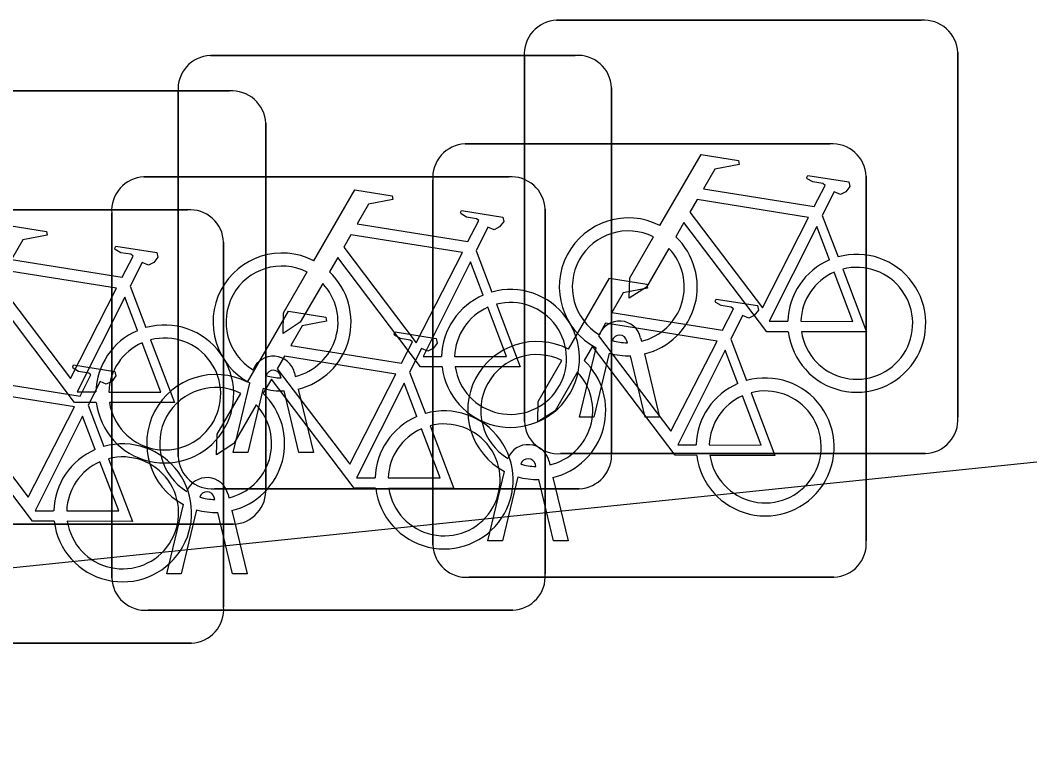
# Model space of a CAD drawing. Extents: x 160676 to 161153, y 383244 to 383713.
# Drawn here: x 161118.737 to 161121.063, y 383587.302 to 383588.964 of the extents above; entities that cross this region are included whole.
import ezdxf

# ---------------------------------------------------------------- set-up
doc = ezdxf.new("R2010")
doc.units = 0
doc.layers.add('IMGEO_Fietsenrek', color=7, linetype='Continuous')
doc.layers.add('IMGEO_Fietspad_gesloten', color=7, linetype='Continuous')

msp = doc.modelspace()

# ---------------------------------------------------------------- linework, layer by layer
at = {"layer": 'IMGEO_Fietsenrek'}
for p, q in [((161119.9729, 383588.9635), (161120.8138, 383588.9635)), ((161120.8138, 383588.9635), (161119.9729, 383588.9635)), ((161119.1749, 383588.8825), (161120.0158, 383588.8825)), ((161120.0158, 383588.8825), (161119.1749, 383588.8825)), ((161119.8985, 383588.0389), (161119.8985, 383588.8798)), ((161119.8985, 383588.8798), (161119.8985, 383588.0389)), ((161120.8975, 383588.8891), (161120.8975, 383588.0482)), ((161120.8975, 383588.0482), (161120.8975, 383588.8891)), ((161120.0995, 383588.8081), (161120.0995, 383587.9672)), ((161120.0995, 383587.9672), (161120.0995, 383588.8081)), ((161118.3779, 383588.8005), (161119.2188, 383588.8005)), ((161119.2188, 383588.8005), (161118.3779, 383588.8005)), ((161119.1005, 383587.9579), (161119.1005, 383588.7988)), ((161119.1005, 383588.7988), (161119.1005, 383587.9579)), ((161119.3025, 383588.7261), (161119.3025, 383587.8852)), ((161119.3025, 383587.8852), (161119.3025, 383588.7261)), ((161119.7619, 383588.6785), (161120.6028, 383588.6785)), ((161120.6028, 383588.6785), (161119.7619, 383588.6785)), ((161119.0219, 383588.6025), (161119.8628, 383588.6025)), ((161119.8628, 383588.6025), (161119.0219, 383588.6025)), ((161120.6865, 383588.6041), (161120.6865, 383587.7632)), ((161120.6865, 383587.7632), (161120.6865, 383588.6041)), ((161119.6875, 383587.7539), (161119.6875, 383588.5948)), ((161119.6875, 383588.5948), (161119.6875, 383587.7539)), ((161119.9465, 383588.5281), (161119.9465, 383587.6872)), ((161119.9465, 383587.6872), (161119.9465, 383588.5281)), ((161118.2809, 383588.5265), (161119.1218, 383588.5265)), ((161119.1218, 383588.5265), (161118.2809, 383588.5265)), ((161118.9475, 383587.6779), (161118.9475, 383588.5188)), ((161118.9475, 383588.5188), (161118.9475, 383587.6779)), ((161120.5852, 383588.5132), (161120.6215, 383588.418)), ((161119.2055, 383588.4521), (161119.2055, 383587.6112)), ((161119.2055, 383587.6112), (161119.2055, 383588.4521)), ((161119.7872, 383588.4322), (161119.8235, 383588.337)), ((161118.9902, 383588.3502), (161119.0265, 383588.255)), ((161120.1666, 383588.2314), (161120.1684, 383588.2235)), ((161120.3742, 383588.2282), (161120.4105, 383588.133)), ((161120.0255, 383588.0483), (161120.0638, 383588.2083)), ((161120.1359, 383588.2199), (161120.1349, 383588.2242)), ((161120.0942, 383588.1961), (161120.0589, 383588.0483)), ((161120.177, 383588.0483), (161120.1431, 383588.19)), ((161120.1754, 383588.1943), (161120.2104, 383588.0483)), ((161119.3379, 383588.1389), (161119.3369, 383588.1432)), ((161119.3686, 383588.1504), (161119.3704, 383588.1425)), ((161119.6342, 383588.1522), (161119.6705, 383588.057)), ((161119.2275, 383587.9673), (161119.2658, 383588.1273)), ((161119.2962, 383588.1151), (161119.2609, 383587.9673)), ((161119.379, 383587.9673), (161119.3451, 383588.109)), ((161119.3774, 383588.1133), (161119.4124, 383587.9673)), ((161118.8932, 383588.0762), (161118.9295, 383587.981)), ((161120.0589, 383588.0483), (161120.0255, 383588.0483)), ((161120.2104, 383588.0483), (161120.177, 383588.0483)), ((161119.2609, 383587.9673), (161119.2275, 383587.9673)), ((161119.4124, 383587.9673), (161119.379, 383587.9673)), ((161119.9556, 383587.9464), (161119.9574, 383587.9385)), ((161120.8231, 383587.9645), (161119.9822, 383587.9645)), ((161119.9822, 383587.9645), (161120.8231, 383587.9645)), ((161119.8145, 383587.7633), (161119.8528, 383587.9233)), ((161119.9249, 383587.9349), (161119.9239, 383587.9392)), ((161119.8832, 383587.9111), (161119.8479, 383587.7633)), ((161119.966, 383587.7633), (161119.9321, 383587.905)), ((161119.9644, 383587.9093), (161119.9994, 383587.7633)), ((161120.0251, 383587.8835), (161119.1842, 383587.8835)), ((161119.1842, 383587.8835), (161120.0251, 383587.8835)), ((161119.1849, 383587.8589), (161119.1839, 383587.8632)), ((161119.2156, 383587.8704), (161119.2174, 383587.8625)), ((161119.0745, 383587.6873), (161119.1128, 383587.8473)), ((161119.1432, 383587.8351), (161119.1079, 383587.6873)), ((161119.226, 383587.6873), (161119.1921, 383587.829)), ((161119.2244, 383587.8333), (161119.2594, 383587.6873)), ((161119.2281, 383587.8015), (161118.3872, 383587.8015)), ((161118.3872, 383587.8015), (161119.2281, 383587.8015)), ((161119.8479, 383587.7633), (161119.8145, 383587.7633)), ((161119.9994, 383587.7633), (161119.966, 383587.7633)), ((161119.1079, 383587.6873), (161119.0745, 383587.6873)), ((161119.2594, 383587.6873), (161119.226, 383587.6873)), ((161120.6121, 383587.6795), (161119.7712, 383587.6795)), ((161119.7712, 383587.6795), (161120.6121, 383587.6795)), ((161119.8721, 383587.6035), (161119.0312, 383587.6035)), ((161119.0312, 383587.6035), (161119.8721, 383587.6035)), ((161119.1311, 383587.5275), (161118.2902, 383587.5275)), ((161118.2902, 383587.5275), (161119.1311, 383587.5275))]:
    msp.add_line(p, q, dxfattribs=at)
for points in [[(161120.2111, 383588.4902), (161120.3058, 383588.6537), (161120.392, 383588.6399), (161120.3937, 383588.6312), (161120.3376, 383588.6203), (161120.3114, 383588.575), (161120.5666, 383588.5342)], [(161120.5666, 383588.5342), (161120.5916, 383588.583), (161120.5865, 383588.587), (161120.5633, 383588.5907), (161120.5506, 383588.5982), (161120.5496, 383588.6013), (161120.5518, 383588.6059), (161120.6466, 383588.5908), (161120.6489, 383588.5805), (161120.6395, 383588.5681), (161120.6271, 383588.5617), (161120.6126, 383588.5679), (161120.5852, 383588.5132)], [(161119.4131, 383588.4092), (161119.5078, 383588.5727), (161119.594, 383588.5589), (161119.5957, 383588.5502), (161119.5396, 383588.5393), (161119.5134, 383588.494), (161119.7686, 383588.4532)], [(161120.5537, 383588.509), (161120.2969, 383588.55), (161120.2802, 383588.5212), (161120.4472, 383588.3009), (161120.5537, 383588.509)], [(161119.7686, 383588.4532), (161119.7936, 383588.502), (161119.7885, 383588.506), (161119.7653, 383588.5097), (161119.7526, 383588.5172), (161119.7516, 383588.5203), (161119.7538, 383588.5249), (161119.8486, 383588.5098), (161119.8509, 383588.4995), (161119.8415, 383588.4871), (161119.8291, 383588.4807), (161119.8146, 383588.4869), (161119.7872, 383588.4322)], [(161118.6161, 383588.3272), (161118.7108, 383588.4907), (161118.797, 383588.4769), (161118.7987, 383588.4682), (161118.7426, 383588.4573), (161118.7164, 383588.412), (161118.9716, 383588.3712)], [(161120.5068, 383588.2455), (161120.4571, 383588.2456), (161120.2664, 383588.4973), (161120.2474, 383588.4645)], [(161120.6017, 383588.411), (161120.5724, 383588.4878), (161120.463, 383588.2697), (161120.5057, 383588.2696)], [(161119.7557, 383588.428), (161119.4989, 383588.469), (161119.4822, 383588.4402), (161119.6492, 383588.2199), (161119.7557, 383588.428)], [(161120.2318, 383588.4377), (161120.1802, 383588.3485), (161120.1403, 383588.3225), (161120.1415, 383588.37), (161120.196, 383588.4642)], [(161118.9716, 383588.3712), (161118.9966, 383588.42), (161118.9915, 383588.424), (161118.9683, 383588.4277), (161118.9556, 383588.4352), (161118.9546, 383588.4383), (161118.9568, 383588.4429), (161119.0516, 383588.4278), (161119.0539, 383588.4175), (161119.0445, 383588.4051), (161119.0321, 383588.3987), (161119.0176, 383588.4049), (161118.9902, 383588.3502)], [(161119.7088, 383588.1645), (161119.6591, 383588.1646), (161119.4684, 383588.4163), (161119.4494, 383588.3835)], [(161119.8037, 383588.33), (161119.7744, 383588.4068), (161119.665, 383588.1887), (161119.7077, 383588.1886)], [(161120.6322, 383588.3898), (161120.6872, 383588.2452), (161120.5371, 383588.2455)], [(161118.9587, 383588.346), (161118.7019, 383588.387), (161118.6852, 383588.3582), (161118.8522, 383588.1379), (161118.9587, 383588.346)], [(161119.4338, 383588.3567), (161119.3822, 383588.2675), (161119.3423, 383588.2415), (161119.3435, 383588.289), (161119.398, 383588.3832)], [(161120.0001, 383588.2052), (161120.0948, 383588.3687), (161120.181, 383588.3549), (161120.1827, 383588.3462), (161120.1266, 383588.3353), (161120.1004, 383588.29), (161120.3556, 383588.2492)], [(161120.5357, 383588.2695), (161120.6556, 383588.2693), (161120.6124, 383588.3829)], [(161118.9118, 383588.0825), (161118.8621, 383588.0826), (161118.6714, 383588.3343), (161118.6524, 383588.3015)], [(161119.0067, 383588.248), (161118.9774, 383588.3248), (161118.868, 383588.1067), (161118.9107, 383588.1066)], [(161120.3556, 383588.2492), (161120.3806, 383588.298), (161120.3755, 383588.302), (161120.3523, 383588.3057), (161120.3396, 383588.3132), (161120.3386, 383588.3163), (161120.3408, 383588.3209), (161120.4356, 383588.3058), (161120.4379, 383588.2955), (161120.4285, 383588.2831), (161120.4161, 383588.2767), (161120.4016, 383588.2829), (161120.3742, 383588.2282)], [(161119.7377, 383588.1885), (161119.8576, 383588.1883), (161119.8144, 383588.3019)], [(161119.8342, 383588.3088), (161119.8892, 383588.1642), (161119.7391, 383588.1645)], [(161119.2601, 383588.1292), (161119.3548, 383588.2927), (161119.441, 383588.2789), (161119.4427, 383588.2702), (161119.3866, 383588.2593), (161119.3604, 383588.214), (161119.6156, 383588.1732)], [(161120.3427, 383588.224), (161120.0859, 383588.265), (161120.0692, 383588.2362), (161120.2362, 383588.0159), (161120.3427, 383588.224)], [(161119.0372, 383588.2268), (161119.0922, 383588.0822), (161118.9421, 383588.0825)], [(161119.6156, 383588.1732), (161119.6406, 383588.222), (161119.6355, 383588.226), (161119.6123, 383588.2297), (161119.5996, 383588.2372), (161119.5986, 383588.2403), (161119.6008, 383588.2449), (161119.6956, 383588.2298), (161119.6979, 383588.2195), (161119.6885, 383588.2071), (161119.6761, 383588.2007), (161119.6616, 383588.2069), (161119.6342, 383588.1522)], [(161118.5191, 383588.0532), (161118.6138, 383588.2167), (161118.7, 383588.2029), (161118.7017, 383588.1942), (161118.6456, 383588.1833), (161118.6194, 383588.138), (161118.8746, 383588.0972)], [(161118.9407, 383588.1065), (161119.0606, 383588.1063), (161119.0174, 383588.2199)], [(161120.2958, 383587.9605), (161120.2461, 383587.9606), (161120.0554, 383588.2123), (161120.0364, 383588.1795)], [(161120.3907, 383588.126), (161120.3614, 383588.2028), (161120.252, 383587.9847), (161120.2947, 383587.9846)], [(161119.6027, 383588.148), (161119.3459, 383588.189), (161119.3292, 383588.1602), (161119.4962, 383587.9399), (161119.6027, 383588.148)], [(161120.0208, 383588.1527), (161119.9692, 383588.0635), (161119.9293, 383588.0375), (161119.9305, 383588.085), (161119.985, 383588.1792)], [(161118.8746, 383588.0972), (161118.8996, 383588.146), (161118.8945, 383588.15), (161118.8713, 383588.1537), (161118.8586, 383588.1612), (161118.8576, 383588.1643), (161118.8598, 383588.1689), (161118.9546, 383588.1538), (161118.9569, 383588.1435), (161118.9475, 383588.1311), (161118.9351, 383588.1247), (161118.9206, 383588.1309), (161118.8932, 383588.0762)], [(161119.5558, 383587.8845), (161119.5061, 383587.8846), (161119.3154, 383588.1363), (161119.2964, 383588.1035)], [(161118.8617, 383588.072), (161118.6049, 383588.113), (161118.5882, 383588.0842), (161118.7552, 383587.8639), (161118.8617, 383588.072)], [(161119.6507, 383588.05), (161119.6214, 383588.1268), (161119.512, 383587.9087), (161119.5547, 383587.9086)], [(161119.2808, 383588.0767), (161119.2292, 383587.9875), (161119.1893, 383587.9615), (161119.1905, 383588.009), (161119.245, 383588.1032)], [(161120.3247, 383587.9845), (161120.4446, 383587.9843), (161120.4014, 383588.0979)], [(161120.4212, 383588.1048), (161120.4762, 383587.9602), (161120.3261, 383587.9605)], [(161118.8148, 383587.8085), (161118.7651, 383587.8086), (161118.5744, 383588.0603), (161118.5554, 383588.0275)], [(161118.9097, 383587.974), (161118.8804, 383588.0508), (161118.771, 383587.8327), (161118.8137, 383587.8326)], [(161119.5847, 383587.9085), (161119.7046, 383587.9083), (161119.6614, 383588.0219)], [(161119.6812, 383588.0288), (161119.7362, 383587.8842), (161119.5861, 383587.8845)], [(161118.8437, 383587.8325), (161118.9636, 383587.8323), (161118.9204, 383587.9459)], [(161118.9402, 383587.9528), (161118.9952, 383587.8082), (161118.8451, 383587.8085)]]:
    msp.add_lwpolyline(points, dxfattribs=at)
for centre, radius, start, end in [((161119.9762, 383588.8856), 0.0779, 92.4484, 184.2845), ((161119.9762, 383588.8856), 0.0779, 92.4484, 184.2845), ((161120.8196, 383588.8858), 0.0779, 2.4484, 94.2845), ((161120.8196, 383588.8858), 0.0779, 2.4484, 94.2845), ((161119.1782, 383588.8046), 0.0779, 92.4484, 184.2845), ((161119.1782, 383588.8046), 0.0779, 92.4484, 184.2845), ((161120.0216, 383588.8048), 0.0779, 2.4484, 94.2845), ((161120.0216, 383588.8048), 0.0779, 2.4484, 94.2845), ((161119.2246, 383588.7228), 0.0779, 2.4484, 94.2845), ((161119.2246, 383588.7228), 0.0779, 2.4484, 94.2845), ((161119.7652, 383588.6006), 0.0779, 92.4484, 184.2845), ((161119.7652, 383588.6006), 0.0779, 92.4484, 184.2845), ((161120.6086, 383588.6008), 0.0779, 2.4484, 94.2845), ((161120.6086, 383588.6008), 0.0779, 2.4484, 94.2845), ((161119.0252, 383588.5246), 0.0779, 92.4484, 184.2845), ((161119.0252, 383588.5246), 0.0779, 92.4484, 184.2845), ((161119.8686, 383588.5248), 0.0779, 2.4484, 94.2845), ((161119.8686, 383588.5248), 0.0779, 2.4484, 94.2845), ((161119.1276, 383588.4488), 0.0779, 2.4484, 94.2845), ((161119.1276, 383588.4488), 0.0779, 2.4484, 94.2845), ((161120.1381, 383588.3489), 0.159, 62.6766, 242.1369), ((161120.1381, 383588.3489), 0.129, 63.3192, 238.903), ((161120.1381, 383588.3489), 0.159, 283.5766, 46.6042), ((161120.1381, 383588.3489), 0.129, 283.6043, 43.4302), ((161119.3401, 383588.2679), 0.159, 62.6766, 242.1369), ((161120.6647, 383588.2649), 0.159, 113.3408, 178.3217), ((161120.6647, 383588.2649), 0.159, 187.0065, 105.7708), ((161119.3401, 383588.2679), 0.129, 63.3192, 238.903), ((161120.6647, 383588.2649), 0.129, 188.6715, 104.5883), ((161119.3401, 383588.2679), 0.159, 283.5766, 46.6042), ((161120.6647, 383588.2649), 0.129, 113.923, 177.9556), ((161119.3401, 383588.2679), 0.129, 283.6043, 43.4302), ((161119.8667, 383588.1839), 0.159, 187.0065, 105.7708), ((161119.8667, 383588.1839), 0.159, 113.3408, 178.3217), ((161119.8667, 383588.1839), 0.129, 113.923, 177.9556), ((161119.8667, 383588.1839), 0.129, 188.6715, 104.5883), ((161119.0697, 383588.1019), 0.159, 113.3408, 178.3217), ((161119.0697, 383588.1019), 0.159, 187.0065, 105.7708), ((161120.1179, 383588.2203), 0.0499, 12.8025, 158.6934), ((161119.0697, 383588.1019), 0.129, 188.6715, 104.5883), ((161120.1179, 383588.2203), 0.0174, 12.8025, 163.4502), ((161120.1381, 383588.3489), 0.129, 253.415, 269.0204), ((161119.0697, 383588.1019), 0.129, 113.923, 177.9556), ((161119.9271, 383588.0639), 0.159, 62.6766, 242.1369), ((161119.3199, 383588.1393), 0.0499, 12.8025, 158.6934), ((161119.9271, 383588.0639), 0.129, 63.3192, 238.903), ((161119.9271, 383588.0639), 0.159, 283.5766, 46.6042), ((161120.1381, 383588.3489), 0.159, 253.9967, 271.7867), ((161119.3199, 383588.1393), 0.0174, 12.8025, 163.4502), ((161119.1871, 383587.9879), 0.159, 62.6766, 242.1369), ((161119.3401, 383588.2679), 0.129, 253.415, 269.0204), ((161119.9271, 383588.0639), 0.129, 283.6043, 43.4302), ((161120.4537, 383587.9799), 0.159, 187.0065, 105.7708), ((161119.1871, 383587.9879), 0.129, 63.3192, 238.903), ((161119.3401, 383588.2679), 0.159, 253.9967, 271.7867), ((161120.4537, 383587.9799), 0.159, 113.3408, 178.3217), ((161120.4537, 383587.9799), 0.129, 188.6715, 104.5883), ((161119.1871, 383587.9879), 0.159, 283.5766, 46.6042), ((161120.4537, 383587.9799), 0.129, 113.923, 177.9556), ((161119.1871, 383587.9879), 0.129, 283.6043, 43.4302), ((161119.7137, 383587.9039), 0.159, 187.0065, 105.7708), ((161119.7137, 383587.9039), 0.159, 113.3408, 178.3217), ((161119.9764, 383588.0422), 0.0779, 182.4484, 274.2845), ((161119.9764, 383588.0422), 0.0779, 182.4484, 274.2845), ((161120.8198, 383588.0424), 0.0779, 272.4484, 4.2845), ((161120.8198, 383588.0424), 0.0779, 272.4484, 4.2845), ((161119.7137, 383587.9039), 0.129, 113.923, 177.9556), ((161119.7137, 383587.9039), 0.129, 188.6715, 104.5883), ((161118.9727, 383587.8279), 0.159, 113.3408, 178.3217), ((161118.9727, 383587.8279), 0.159, 187.0065, 105.7708), ((161119.9069, 383587.9353), 0.0499, 12.8025, 158.6934), ((161118.9727, 383587.8279), 0.129, 113.923, 177.9556), ((161118.9727, 383587.8279), 0.129, 188.6715, 104.5883), ((161119.1784, 383587.9612), 0.0779, 182.4484, 274.2845), ((161119.1784, 383587.9612), 0.0779, 182.4484, 274.2845), ((161119.9069, 383587.9353), 0.0174, 12.8025, 163.4502), ((161120.0218, 383587.9614), 0.0779, 272.4484, 4.2845), ((161120.0218, 383587.9614), 0.0779, 272.4484, 4.2845), ((161119.9271, 383588.0639), 0.129, 253.415, 269.0204), ((161119.1669, 383587.8593), 0.0499, 12.8025, 158.6934), ((161119.9271, 383588.0639), 0.159, 253.9967, 271.7867), ((161119.1669, 383587.8593), 0.0174, 12.8025, 163.4502), ((161119.2248, 383587.8794), 0.0779, 272.4484, 4.2845), ((161119.2248, 383587.8794), 0.0779, 272.4484, 4.2845), ((161119.1871, 383587.9879), 0.129, 253.415, 269.0204), ((161119.1871, 383587.9879), 0.159, 253.9967, 271.7867), ((161120.6088, 383587.7574), 0.0779, 272.4484, 4.2845), ((161120.6088, 383587.7574), 0.0779, 272.4484, 4.2845), ((161119.7654, 383587.7572), 0.0779, 182.4484, 274.2845), ((161119.7654, 383587.7572), 0.0779, 182.4484, 274.2845), ((161119.0254, 383587.6812), 0.0779, 182.4484, 274.2845), ((161119.0254, 383587.6812), 0.0779, 182.4484, 274.2845), ((161119.8688, 383587.6814), 0.0779, 272.4484, 4.2845), ((161119.8688, 383587.6814), 0.0779, 272.4484, 4.2845), ((161119.1278, 383587.6054), 0.0779, 272.4484, 4.2845), ((161119.1278, 383587.6054), 0.0779, 272.4484, 4.2845)]:
    msp.add_arc(centre, radius, start, end, dxfattribs=at)
at = {"layer": 'IMGEO_Fietspad_gesloten'}
msp.add_lwpolyline([(161085.622, 383584.741), (161088.148, 383584.88), (161095.135, 383585.325), (161097.14, 383585.472), (161124.031, 383588.251)], dxfattribs=at)

doc.saveas('drawing.dxf')
